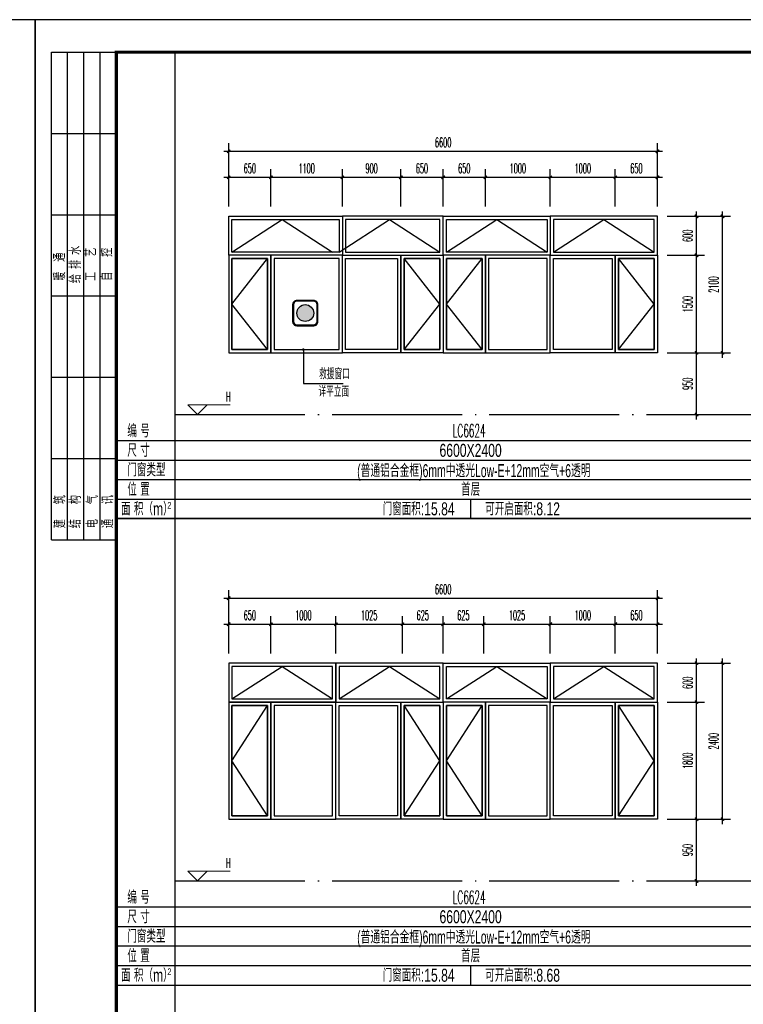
# Model space of a CAD drawing. Extents: x 1779708 to 7299578, y -1121471 to 88434.
# Tile 886 of 1056: x 6643786 to 6654922, y -959297 to -944150. Entities that reach past the tile are written whole.
import ezdxf
from ezdxf.enums import TextEntityAlignment as Align

# ---------------------------------------------------------------- set-up
doc = ezdxf.new("R2010")
doc.units = 0
doc.header["$LTSCALE"] = 1000
doc.header["$MEASUREMENT"] = 0
doc.linetypes.add('DOTE', pattern=[2.42, 2, -0.2, 0.02, -0.2])
doc.layers.get('0').update_dxf_attribs({"linetype": 'CONTINUOUS'})
doc.layers.get('Defpoints').update_dxf_attribs({"linetype": 'CONTINUOUS'})
doc.layers.add('DIM_ELEV', color=3, linetype='CONTINUOUS', lineweight=13)
for name, color, linetype in [('DIM_LEAD', 3, 'CONTINUOUS'), ('DOTE', 1, 'DOTE'), ('NONE', 7, 'CONTINUOUS'), ('PUB_DIM', 3, 'CONTINUOUS'), ('PUB_TAB', 7, 'CONTINUOUS'), ('PUB_TEXT', 7, 'CONTINUOUS'), ('PUB_TITLE', 4, 'CONTINUOUS'), ('WINDOW', 2, 'CONTINUOUS'), ('可见线', 6, 'CONTINUOUS'), ('填充', 251, 'CONTINUOUS'), ('建筑', 31, 'CONTINUOUS'), ('立面细线', 114, 'CONTINUOUS')]:
    doc.layers.add(name, color=color, linetype=linetype)
doc.styles.add('_TCH_DIM', font='SIMPLEX.shx', dxfattribs={"width": 0.7, "bigfont": 'GBCBIG.shx'})
doc.styles.add('_TCH_DIM_T3', font='SIMPLEX.shx', dxfattribs={"width": 0.494118, "bigfont": 'GBCBIG.shx'})
doc.styles.add('dim_font', font='SIMPLEX.shx', dxfattribs={"width": 0.8})
doc.styles.get("Standard").update_dxf_attribs({"font": 'GBENOR', "bigfont": 'GBCBIG'})
doc.styles.add('华正字体', font='huazheng.shx', dxfattribs={"width": 0.7, "bigfont": 'hztxt.shx'})
doc.dimstyles.new('_TCH_ARCH&&50', dxfattribs={"dimtxt": 148.75, "dimasz": 50, "dimexe": 125, "dimexo": 150, "dimgap": 63.125, "dimtad": 1, "dimdec": 0, "dimzin": 0, "dimdsep": 46, "dimtxsty": '_TCH_DIM_T3', "dimblk": 'ARCHTICK', "dimcen": 0.09, "dimdle": 75, "dimclrt": 7, "dimazin": 2, "dimtfac": 1, "dimtdec": 0, "dimtix": 1, "dimtmove": 2, "dimatfit": 3, "dimfxl": 250, "dimtolj": 1, "dimtzin": 0, "dimarcsym": 0})

# ---------------------------------------------------------------- blocks, each defined once
blk = doc.blocks.new('$titleblk$00000095')
for p, q in [((-150, 20), (-150, 0)), ((-150, 20), (0, 20)), ((-125, 20), (-125, 0)), ((-100, 20), (-100, 0)), ((-75, 20), (-75, 0)), ((-75, 20), (-75, 0)), ((-50, 20), (-50, 0)), ((-25, 20), (-25, 0)), ((0, 20), (0, 0)), ((-150, 15), (-75, 15)), ((-75, 15), (0, 15)), ((-150, 10), (-75, 10)), ((-75, 10), (0, 10)), ((-150, 5), (-75, 5)), ((-75, 5), (0, 5))]:
    blk.add_line(p, q)
at = {"width": 0.8}
for s, p in [('建   筑', (-146.45, 15.65)), ('暖  通', (-70.35, 15.73)), ('结   构', (-146.45, 10.91)), ('给 排 水', (-71.03, 10.9)), ('电   气', (-146.45, 5.65)), ('工   艺', (-70.35, 6.13)), ('通   讯', (-146.45, 0.88)), ('自   控', (-70.35, 1.24))]:
    blk.add_text(s, height=3.509, dxfattribs=at).set_placement(p)
blk = doc.blocks.new('A$C3D8761CE')
at = {"layer": 'PUB_TITLE'}
blk.add_lwpolyline([(0, 0), (84100, 0), (84100, 59400), (0, 59400)], close=True, dxfattribs=at)
at = {"layer": 'PUB_TITLE', "const_width": 100}
blk.add_lwpolyline([(2500, 1000), (83100, 1000), (83100, 58400), (2500, 58400)], close=True, dxfattribs=at)
at = {"layer": 'PUB_TITLE', "xscale": 99.99999962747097, "yscale": 100.0000007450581, "zscale": 99.99999962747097, "rotation": 90}
blk.add_blockref('$titleblk$00000095', (2500, 58400), dxfattribs=at)
blk = doc.blocks.new('A$C718D67BF')
at = {"layer": '建筑'}
h = blk.add_hatch(color=1, dxfattribs=at)
h.dxf.hatch_style = 1
edge = h.paths.add_edge_path()
edge.add_arc((778, 778), 518, 0, 360)
for points in [[(259, 0), (1296, 0, 0.414214), (1555, 259), (1555, 1296, 0.414214), (1296, 1555), (259, 1555, 0.414214), (0, 1296), (0, 259, 0.414214)], [(259, 52), (1296, 52, 0.414214), (1503, 259), (1503, 1296, 0.414214), (1296, 1503), (259, 1503, 0.414214), (52, 1296), (52, 259, 0.414214)]]:
    blk.add_lwpolyline(points, format="xyb", close=True, dxfattribs=at)
at = {"layer": '建筑', "color": 1}
blk.add_circle((778, 778), 518, dxfattribs=at)
blk = doc.blocks.new('_ArchTick')
at = {"color": 0, "linetype": 'ByBlock', "const_width": 0.4}
blk.add_lwpolyline([(-0.5, -0.5), (0.5, 0.5)], dxfattribs=at)
blk = doc.blocks.new('*D3193')
at = {"layer": 'Defpoints', "color": 0, "transparency": 16777216}
for p in [(6653602, -954050), (6654202, -954050), (6653602, -954650)]:
    blk.add_point(p, dxfattribs=at)
at = {"layer": 'PUB_DIM', "color": 0, "lineweight": -2, "transparency": 16777216}
for p, q in [((6653752, -954050), (6654327, -954050)), ((6654202, -954725), (6654202, -953975)), ((6653752, -954650), (6654327, -954650))]:
    blk.add_line(p, q, dxfattribs=at)
at = {"layer": 'PUB_DIM', "color": 0, "lineweight": -2, "transparency": 16777216, "xscale": 50, "yscale": 50, "zscale": 50}
for p, rotation in [((6654202, -954050), 90), ((6654202, -954650), 270)]:
    blk.add_blockref('_ArchTick', p, dxfattribs=dict(at, rotation=rotation))
at = {"layer": 'PUB_DIM', "color": 7, "transparency": 16777216, "insert": (6654065, -954350), "char_height": 148.8, "attachment_point": 5, "rotation": 90, "style": '_TCH_DIM_T3'}
blk.add_mtext('\\A1;600', dxfattribs=at)
blk = doc.blocks.new('*D3194')
at = {"layer": 'Defpoints', "color": 0, "transparency": 16777216}
for p in [(6653602, -954650), (6654202, -954650), (6653602, -956450)]:
    blk.add_point(p, dxfattribs=at)
at = {"layer": 'PUB_DIM', "color": 0, "lineweight": -2, "transparency": 16777216}
for p, q in [((6653752, -954650), (6654327, -954650)), ((6654202, -956525), (6654202, -954575)), ((6653752, -956450), (6654327, -956450))]:
    blk.add_line(p, q, dxfattribs=at)
at = {"layer": 'PUB_DIM', "color": 0, "lineweight": -2, "transparency": 16777216, "xscale": 50, "yscale": 50, "zscale": 50}
for p, rotation in [((6654202, -954650), 90), ((6654202, -956450), 270)]:
    blk.add_blockref('_ArchTick', p, dxfattribs=dict(at, rotation=rotation))
at = {"layer": 'PUB_DIM', "color": 7, "transparency": 16777216, "insert": (6654065, -955550), "char_height": 148.8, "attachment_point": 5, "rotation": 90, "style": '_TCH_DIM_T3'}
blk.add_mtext('\\A1;1800', dxfattribs=at)
blk = doc.blocks.new('*D3195')
at = {"layer": 'Defpoints', "color": 0, "transparency": 16777216}
for p in [(6653602, -956450), (6654202, -956450), (6653602, -957400)]:
    blk.add_point(p, dxfattribs=at)
at = {"layer": 'PUB_DIM', "color": 0, "lineweight": -2, "transparency": 16777216}
for p, q in [((6654202, -957475), (6654202, -956375)), ((6653752, -956450), (6654327, -956450)), ((6653752, -957400), (6654327, -957400))]:
    blk.add_line(p, q, dxfattribs=at)
at = {"layer": 'PUB_DIM', "color": 0, "lineweight": -2, "transparency": 16777216, "xscale": 50, "yscale": 50, "zscale": 50}
for p, rotation in [((6654202, -956450), 90), ((6654202, -957400), 270)]:
    blk.add_blockref('_ArchTick', p, dxfattribs=dict(at, rotation=rotation))
at = {"layer": 'PUB_DIM', "color": 7, "transparency": 16777216, "insert": (6654065, -956925), "char_height": 148.8, "attachment_point": 5, "rotation": 90, "style": '_TCH_DIM_T3'}
blk.add_mtext('\\A1;950', dxfattribs=at)
blk = doc.blocks.new('*D3196')
at = {"layer": 'Defpoints', "color": 0, "transparency": 16777216}
for p in [(6647652, -953450), (6647002, -954050), (6647652, -954050)]:
    blk.add_point(p, dxfattribs=at)
at = {"layer": 'PUB_DIM', "color": 0, "lineweight": -2, "transparency": 16777216}
for p, q in [((6647002, -953900), (6647002, -953325)), ((6647652, -953900), (6647652, -953325)), ((6646927, -953450), (6647727, -953450))]:
    blk.add_line(p, q, dxfattribs=at)
at = {"layer": 'PUB_DIM', "color": 0, "lineweight": -2, "transparency": 16777216, "xscale": 50, "yscale": 50, "zscale": 50, "rotation": 180}
blk.add_blockref('_ArchTick', (6647002, -953450), dxfattribs=at)
at = {"layer": 'PUB_DIM', "color": 0, "lineweight": -2, "transparency": 16777216, "xscale": 50, "yscale": 50, "zscale": 50}
blk.add_blockref('_ArchTick', (6647652, -953450), dxfattribs=at)
at = {"layer": 'PUB_DIM', "color": 7, "transparency": 16777216, "insert": (6647327, -953312), "char_height": 148.8, "attachment_point": 5, "style": '_TCH_DIM_T3'}
blk.add_mtext('\\A1;650', dxfattribs=at)
blk = doc.blocks.new('*D3197')
at = {"layer": 'Defpoints', "color": 0, "transparency": 16777216}
for p in [(6648652, -953450), (6647652, -954050), (6648652, -954050)]:
    blk.add_point(p, dxfattribs=at)
at = {"layer": 'PUB_DIM', "color": 0, "lineweight": -2, "transparency": 16777216}
for p, q in [((6647652, -953900), (6647652, -953325)), ((6648652, -953900), (6648652, -953325)), ((6647577, -953450), (6648727, -953450))]:
    blk.add_line(p, q, dxfattribs=at)
at = {"layer": 'PUB_DIM', "color": 0, "lineweight": -2, "transparency": 16777216, "xscale": 50, "yscale": 50, "zscale": 50, "rotation": 180}
blk.add_blockref('_ArchTick', (6647652, -953450), dxfattribs=at)
at = {"layer": 'PUB_DIM', "color": 0, "lineweight": -2, "transparency": 16777216, "xscale": 50, "yscale": 50, "zscale": 50}
blk.add_blockref('_ArchTick', (6648652, -953450), dxfattribs=at)
at = {"layer": 'PUB_DIM', "color": 7, "transparency": 16777216, "insert": (6648152, -953312), "char_height": 148.8, "attachment_point": 5, "style": '_TCH_DIM_T3'}
blk.add_mtext('\\A1;1000', dxfattribs=at)
blk = doc.blocks.new('*D3198')
at = {"layer": 'Defpoints', "color": 0, "transparency": 16777216}
for p in [(6649677, -953450), (6648652, -954050), (6649677, -954050)]:
    blk.add_point(p, dxfattribs=at)
at = {"layer": 'PUB_DIM', "color": 0, "lineweight": -2, "transparency": 16777216}
for p, q in [((6648652, -953900), (6648652, -953325)), ((6649677, -953900), (6649677, -953325)), ((6648577, -953450), (6649752, -953450))]:
    blk.add_line(p, q, dxfattribs=at)
at = {"layer": 'PUB_DIM', "color": 0, "lineweight": -2, "transparency": 16777216, "xscale": 50, "yscale": 50, "zscale": 50, "rotation": 180}
blk.add_blockref('_ArchTick', (6648652, -953450), dxfattribs=at)
at = {"layer": 'PUB_DIM', "color": 0, "lineweight": -2, "transparency": 16777216, "xscale": 50, "yscale": 50, "zscale": 50}
blk.add_blockref('_ArchTick', (6649677, -953450), dxfattribs=at)
at = {"layer": 'PUB_DIM', "color": 7, "transparency": 16777216, "insert": (6649164, -953312), "char_height": 148.8, "attachment_point": 5, "style": '_TCH_DIM_T3'}
blk.add_mtext('\\A1;1025', dxfattribs=at)
blk = doc.blocks.new('*D3199')
at = {"layer": 'Defpoints', "color": 0, "transparency": 16777216}
for p in [(6650302, -953450), (6649677, -954050), (6650302, -954050)]:
    blk.add_point(p, dxfattribs=at)
at = {"layer": 'PUB_DIM', "color": 0, "lineweight": -2, "transparency": 16777216}
for p, q in [((6649677, -953900), (6649677, -953325)), ((6650302, -953900), (6650302, -953325)), ((6649602, -953450), (6650377, -953450))]:
    blk.add_line(p, q, dxfattribs=at)
at = {"layer": 'PUB_DIM', "color": 0, "lineweight": -2, "transparency": 16777216, "xscale": 50, "yscale": 50, "zscale": 50, "rotation": 180}
blk.add_blockref('_ArchTick', (6649677, -953450), dxfattribs=at)
at = {"layer": 'PUB_DIM', "color": 0, "lineweight": -2, "transparency": 16777216, "xscale": 50, "yscale": 50, "zscale": 50}
blk.add_blockref('_ArchTick', (6650302, -953450), dxfattribs=at)
at = {"layer": 'PUB_DIM', "color": 7, "transparency": 16777216, "insert": (6649989, -953312), "char_height": 148.8, "attachment_point": 5, "style": '_TCH_DIM_T3'}
blk.add_mtext('\\A1;625', dxfattribs=at)
blk = doc.blocks.new('*D3200')
at = {"layer": 'Defpoints', "color": 0, "transparency": 16777216}
for p in [(6650927, -953450), (6650302, -954050), (6650927, -954050)]:
    blk.add_point(p, dxfattribs=at)
at = {"layer": 'PUB_DIM', "color": 0, "lineweight": -2, "transparency": 16777216}
for p, q in [((6650302, -953900), (6650302, -953325)), ((6650927, -953900), (6650927, -953325)), ((6650227, -953450), (6651002, -953450))]:
    blk.add_line(p, q, dxfattribs=at)
at = {"layer": 'PUB_DIM', "color": 0, "lineweight": -2, "transparency": 16777216, "xscale": 50, "yscale": 50, "zscale": 50, "rotation": 180}
blk.add_blockref('_ArchTick', (6650302, -953450), dxfattribs=at)
at = {"layer": 'PUB_DIM', "color": 0, "lineweight": -2, "transparency": 16777216, "xscale": 50, "yscale": 50, "zscale": 50}
blk.add_blockref('_ArchTick', (6650927, -953450), dxfattribs=at)
at = {"layer": 'PUB_DIM', "color": 7, "transparency": 16777216, "insert": (6650614, -953312), "char_height": 148.8, "attachment_point": 5, "style": '_TCH_DIM_T3'}
blk.add_mtext('\\A1;625', dxfattribs=at)
blk = doc.blocks.new('*D3201')
at = {"layer": 'Defpoints', "color": 0, "transparency": 16777216}
for p in [(6651952, -953450), (6650927, -954050), (6651952, -954050)]:
    blk.add_point(p, dxfattribs=at)
at = {"layer": 'PUB_DIM', "color": 0, "lineweight": -2, "transparency": 16777216}
for p, q in [((6650927, -953900), (6650927, -953325)), ((6651952, -953900), (6651952, -953325)), ((6650852, -953450), (6652027, -953450))]:
    blk.add_line(p, q, dxfattribs=at)
at = {"layer": 'PUB_DIM', "color": 0, "lineweight": -2, "transparency": 16777216, "xscale": 50, "yscale": 50, "zscale": 50, "rotation": 180}
blk.add_blockref('_ArchTick', (6650927, -953450), dxfattribs=at)
at = {"layer": 'PUB_DIM', "color": 0, "lineweight": -2, "transparency": 16777216, "xscale": 50, "yscale": 50, "zscale": 50}
blk.add_blockref('_ArchTick', (6651952, -953450), dxfattribs=at)
at = {"layer": 'PUB_DIM', "color": 7, "transparency": 16777216, "insert": (6651439, -953312), "char_height": 148.8, "attachment_point": 5, "style": '_TCH_DIM_T3'}
blk.add_mtext('\\A1;1025', dxfattribs=at)
blk = doc.blocks.new('*D3202')
at = {"layer": 'Defpoints', "color": 0, "transparency": 16777216}
for p in [(6652952, -953450), (6651952, -954050), (6652952, -954050)]:
    blk.add_point(p, dxfattribs=at)
at = {"layer": 'PUB_DIM', "color": 0, "lineweight": -2, "transparency": 16777216}
for p, q in [((6651952, -953900), (6651952, -953325)), ((6652952, -953900), (6652952, -953325)), ((6651877, -953450), (6653027, -953450))]:
    blk.add_line(p, q, dxfattribs=at)
at = {"layer": 'PUB_DIM', "color": 0, "lineweight": -2, "transparency": 16777216, "xscale": 50, "yscale": 50, "zscale": 50, "rotation": 180}
blk.add_blockref('_ArchTick', (6651952, -953450), dxfattribs=at)
at = {"layer": 'PUB_DIM', "color": 0, "lineweight": -2, "transparency": 16777216, "xscale": 50, "yscale": 50, "zscale": 50}
blk.add_blockref('_ArchTick', (6652952, -953450), dxfattribs=at)
at = {"layer": 'PUB_DIM', "color": 7, "transparency": 16777216, "insert": (6652452, -953312), "char_height": 148.8, "attachment_point": 5, "style": '_TCH_DIM_T3'}
blk.add_mtext('\\A1;1000', dxfattribs=at)
blk = doc.blocks.new('*D3203')
at = {"layer": 'Defpoints', "color": 0, "transparency": 16777216}
for p in [(6653602, -953450), (6652952, -954050), (6653602, -954050)]:
    blk.add_point(p, dxfattribs=at)
at = {"layer": 'PUB_DIM', "color": 0, "lineweight": -2, "transparency": 16777216}
for p, q in [((6652952, -953900), (6652952, -953325)), ((6653602, -953900), (6653602, -953325)), ((6652877, -953450), (6653677, -953450))]:
    blk.add_line(p, q, dxfattribs=at)
at = {"layer": 'PUB_DIM', "color": 0, "lineweight": -2, "transparency": 16777216, "xscale": 50, "yscale": 50, "zscale": 50, "rotation": 180}
blk.add_blockref('_ArchTick', (6652952, -953450), dxfattribs=at)
at = {"layer": 'PUB_DIM', "color": 0, "lineweight": -2, "transparency": 16777216, "xscale": 50, "yscale": 50, "zscale": 50}
blk.add_blockref('_ArchTick', (6653602, -953450), dxfattribs=at)
at = {"layer": 'PUB_DIM', "color": 7, "transparency": 16777216, "insert": (6653277, -953312), "char_height": 148.8, "attachment_point": 5, "style": '_TCH_DIM_T3'}
blk.add_mtext('\\A1;650', dxfattribs=at)
blk = doc.blocks.new('*D3204')
at = {"layer": 'Defpoints', "color": 0, "transparency": 16777216}
for p in [(6653602, -953050), (6647002, -953900), (6653602, -953900)]:
    blk.add_point(p, dxfattribs=at)
at = {"layer": 'PUB_DIM', "color": 0, "lineweight": -2, "transparency": 16777216}
for p, q in [((6647002, -953750), (6647002, -952925)), ((6653602, -953750), (6653602, -952925)), ((6646927, -953050), (6653677, -953050))]:
    blk.add_line(p, q, dxfattribs=at)
at = {"layer": 'PUB_DIM', "color": 0, "lineweight": -2, "transparency": 16777216, "xscale": 50, "yscale": 50, "zscale": 50, "rotation": 180}
blk.add_blockref('_ArchTick', (6647002, -953050), dxfattribs=at)
at = {"layer": 'PUB_DIM', "color": 0, "lineweight": -2, "transparency": 16777216, "xscale": 50, "yscale": 50, "zscale": 50}
blk.add_blockref('_ArchTick', (6653602, -953050), dxfattribs=at)
at = {"layer": 'PUB_DIM', "color": 7, "transparency": 16777216, "insert": (6650302, -952913), "char_height": 148.8, "attachment_point": 5, "style": '_TCH_DIM_T3'}
blk.add_mtext('\\A1;6600', dxfattribs=at)
blk = doc.blocks.new('*D3205')
at = {"layer": 'Defpoints', "color": 0, "transparency": 16777216}
for p in [(6653752, -954050), (6654602, -954050), (6653752, -956450)]:
    blk.add_point(p, dxfattribs=at)
at = {"layer": 'PUB_DIM', "color": 0, "lineweight": -2, "transparency": 16777216}
for p, q in [((6653902, -954050), (6654727, -954050)), ((6654602, -956525), (6654602, -953975)), ((6653902, -956450), (6654727, -956450))]:
    blk.add_line(p, q, dxfattribs=at)
at = {"layer": 'PUB_DIM', "color": 0, "lineweight": -2, "transparency": 16777216, "xscale": 50, "yscale": 50, "zscale": 50}
for p, rotation in [((6654602, -954050), 90), ((6654602, -956450), 270)]:
    blk.add_blockref('_ArchTick', p, dxfattribs=dict(at, rotation=rotation))
at = {"layer": 'PUB_DIM', "color": 7, "transparency": 16777216, "insert": (6654465, -955250), "char_height": 148.8, "attachment_point": 5, "rotation": 90, "style": '_TCH_DIM_T3'}
blk.add_mtext('\\A1;2400', dxfattribs=at)
blk = doc.blocks.new('*D3590')
at = {"layer": 'Defpoints', "color": 0, "transparency": 16777216}
for p in [(6653602, -947175), (6654202, -947175), (6653602, -947775)]:
    blk.add_point(p, dxfattribs=at)
at = {"layer": 'PUB_DIM', "color": 0, "lineweight": -2, "transparency": 16777216}
for p, q in [((6654202, -947850), (6654202, -947100)), ((6653752, -947175), (6654327, -947175)), ((6653752, -947775), (6654327, -947775))]:
    blk.add_line(p, q, dxfattribs=at)
at = {"layer": 'PUB_DIM', "color": 0, "lineweight": -2, "transparency": 16777216, "xscale": 50, "yscale": 50, "zscale": 50}
for p, rotation in [((6654202, -947175), 90), ((6654202, -947775), 270)]:
    blk.add_blockref('_ArchTick', p, dxfattribs=dict(at, rotation=rotation))
at = {"layer": 'PUB_DIM', "color": 7, "transparency": 16777216, "insert": (6654065, -947475), "char_height": 148.8, "attachment_point": 5, "rotation": 90, "style": '_TCH_DIM_T3'}
blk.add_mtext('\\A1;600', dxfattribs=at)
blk = doc.blocks.new('*D3591')
at = {"layer": 'Defpoints', "color": 0, "transparency": 16777216}
for p in [(6653602, -947775), (6654202, -947775), (6653602, -949275)]:
    blk.add_point(p, dxfattribs=at)
at = {"layer": 'PUB_DIM', "color": 0, "lineweight": -2, "transparency": 16777216}
for p, q in [((6654202, -949350), (6654202, -947700)), ((6653752, -947775), (6654327, -947775)), ((6653752, -949275), (6654327, -949275))]:
    blk.add_line(p, q, dxfattribs=at)
at = {"layer": 'PUB_DIM', "color": 0, "lineweight": -2, "transparency": 16777216, "xscale": 50, "yscale": 50, "zscale": 50}
for p, rotation in [((6654202, -947775), 90), ((6654202, -949275), 270)]:
    blk.add_blockref('_ArchTick', p, dxfattribs=dict(at, rotation=rotation))
at = {"layer": 'PUB_DIM', "color": 7, "transparency": 16777216, "insert": (6654065, -948525), "char_height": 148.8, "attachment_point": 5, "rotation": 90, "style": '_TCH_DIM_T3'}
blk.add_mtext('\\A1;1500', dxfattribs=at)
blk = doc.blocks.new('*D3592')
at = {"layer": 'Defpoints', "color": 0, "transparency": 16777216}
for p in [(6653602, -949275), (6654202, -949275), (6653602, -950225)]:
    blk.add_point(p, dxfattribs=at)
at = {"layer": 'PUB_DIM', "color": 0, "lineweight": -2, "transparency": 16777216}
for p, q in [((6654202, -950300), (6654202, -949200)), ((6653752, -949275), (6654327, -949275)), ((6653752, -950225), (6654327, -950225))]:
    blk.add_line(p, q, dxfattribs=at)
at = {"layer": 'PUB_DIM', "color": 0, "lineweight": -2, "transparency": 16777216, "xscale": 50, "yscale": 50, "zscale": 50}
for p, rotation in [((6654202, -949275), 90), ((6654202, -950225), 270)]:
    blk.add_blockref('_ArchTick', p, dxfattribs=dict(at, rotation=rotation))
at = {"layer": 'PUB_DIM', "color": 7, "transparency": 16777216, "insert": (6654065, -949750), "char_height": 148.8, "attachment_point": 5, "rotation": 90, "style": '_TCH_DIM_T3'}
blk.add_mtext('\\A1;950', dxfattribs=at)
blk = doc.blocks.new('*D3593')
at = {"layer": 'Defpoints', "color": 0, "transparency": 16777216}
for p in [(6647652, -946575), (6647002, -947175), (6647652, -947175)]:
    blk.add_point(p, dxfattribs=at)
at = {"layer": 'PUB_DIM', "color": 0, "lineweight": -2, "transparency": 16777216}
for p, q in [((6647002, -947025), (6647002, -946450)), ((6647652, -947025), (6647652, -946450)), ((6646927, -946575), (6647727, -946575))]:
    blk.add_line(p, q, dxfattribs=at)
at = {"layer": 'PUB_DIM', "color": 0, "lineweight": -2, "transparency": 16777216, "xscale": 50, "yscale": 50, "zscale": 50, "rotation": 180}
blk.add_blockref('_ArchTick', (6647002, -946575), dxfattribs=at)
at = {"layer": 'PUB_DIM', "color": 0, "lineweight": -2, "transparency": 16777216, "xscale": 50, "yscale": 50, "zscale": 50}
blk.add_blockref('_ArchTick', (6647652, -946575), dxfattribs=at)
at = {"layer": 'PUB_DIM', "color": 7, "transparency": 16777216, "insert": (6647327, -946437), "char_height": 148.8, "attachment_point": 5, "style": '_TCH_DIM_T3'}
blk.add_mtext('\\A1;650', dxfattribs=at)
blk = doc.blocks.new('*D3594')
at = {"layer": 'Defpoints', "color": 0, "transparency": 16777216}
for p in [(6648752, -946575), (6647652, -947175), (6648752, -947175)]:
    blk.add_point(p, dxfattribs=at)
at = {"layer": 'PUB_DIM', "color": 0, "lineweight": -2, "transparency": 16777216}
for p, q in [((6647652, -947025), (6647652, -946450)), ((6648752, -947025), (6648752, -946450)), ((6647577, -946575), (6648827, -946575))]:
    blk.add_line(p, q, dxfattribs=at)
at = {"layer": 'PUB_DIM', "color": 0, "lineweight": -2, "transparency": 16777216, "xscale": 50, "yscale": 50, "zscale": 50, "rotation": 180}
blk.add_blockref('_ArchTick', (6647652, -946575), dxfattribs=at)
at = {"layer": 'PUB_DIM', "color": 0, "lineweight": -2, "transparency": 16777216, "xscale": 50, "yscale": 50, "zscale": 50}
blk.add_blockref('_ArchTick', (6648752, -946575), dxfattribs=at)
at = {"layer": 'PUB_DIM', "color": 7, "transparency": 16777216, "insert": (6648202, -946437), "char_height": 148.8, "attachment_point": 5, "style": '_TCH_DIM_T3'}
blk.add_mtext('\\A1;1100', dxfattribs=at)
blk = doc.blocks.new('*D3595')
at = {"layer": 'Defpoints', "color": 0, "transparency": 16777216}
for p in [(6649652, -946575), (6648752, -947175), (6649652, -947175)]:
    blk.add_point(p, dxfattribs=at)
at = {"layer": 'PUB_DIM', "color": 0, "lineweight": -2, "transparency": 16777216}
for p, q in [((6648752, -947025), (6648752, -946450)), ((6649652, -947025), (6649652, -946450)), ((6648677, -946575), (6649727, -946575))]:
    blk.add_line(p, q, dxfattribs=at)
at = {"layer": 'PUB_DIM', "color": 0, "lineweight": -2, "transparency": 16777216, "xscale": 50, "yscale": 50, "zscale": 50, "rotation": 180}
blk.add_blockref('_ArchTick', (6648752, -946575), dxfattribs=at)
at = {"layer": 'PUB_DIM', "color": 0, "lineweight": -2, "transparency": 16777216, "xscale": 50, "yscale": 50, "zscale": 50}
blk.add_blockref('_ArchTick', (6649652, -946575), dxfattribs=at)
at = {"layer": 'PUB_DIM', "color": 7, "transparency": 16777216, "insert": (6649202, -946437), "char_height": 148.8, "attachment_point": 5, "style": '_TCH_DIM_T3'}
blk.add_mtext('\\A1;900', dxfattribs=at)
blk = doc.blocks.new('*D3596')
at = {"layer": 'Defpoints', "color": 0, "transparency": 16777216}
for p in [(6650302, -946575), (6649652, -947175), (6650302, -947175)]:
    blk.add_point(p, dxfattribs=at)
at = {"layer": 'PUB_DIM', "color": 0, "lineweight": -2, "transparency": 16777216}
for p, q in [((6649652, -947025), (6649652, -946450)), ((6650302, -947025), (6650302, -946450)), ((6649577, -946575), (6650377, -946575))]:
    blk.add_line(p, q, dxfattribs=at)
at = {"layer": 'PUB_DIM', "color": 0, "lineweight": -2, "transparency": 16777216, "xscale": 50, "yscale": 50, "zscale": 50, "rotation": 180}
blk.add_blockref('_ArchTick', (6649652, -946575), dxfattribs=at)
at = {"layer": 'PUB_DIM', "color": 0, "lineweight": -2, "transparency": 16777216, "xscale": 50, "yscale": 50, "zscale": 50}
blk.add_blockref('_ArchTick', (6650302, -946575), dxfattribs=at)
at = {"layer": 'PUB_DIM', "color": 7, "transparency": 16777216, "insert": (6649977, -946437), "char_height": 148.8, "attachment_point": 5, "style": '_TCH_DIM_T3'}
blk.add_mtext('\\A1;650', dxfattribs=at)
blk = doc.blocks.new('*D3597')
at = {"layer": 'Defpoints', "color": 0, "transparency": 16777216}
for p in [(6650952, -946575), (6650302, -947175), (6650952, -947175)]:
    blk.add_point(p, dxfattribs=at)
at = {"layer": 'PUB_DIM', "color": 0, "lineweight": -2, "transparency": 16777216}
for p, q in [((6650302, -947025), (6650302, -946450)), ((6650952, -947025), (6650952, -946450)), ((6650227, -946575), (6651027, -946575))]:
    blk.add_line(p, q, dxfattribs=at)
at = {"layer": 'PUB_DIM', "color": 0, "lineweight": -2, "transparency": 16777216, "xscale": 50, "yscale": 50, "zscale": 50, "rotation": 180}
blk.add_blockref('_ArchTick', (6650302, -946575), dxfattribs=at)
at = {"layer": 'PUB_DIM', "color": 0, "lineweight": -2, "transparency": 16777216, "xscale": 50, "yscale": 50, "zscale": 50}
blk.add_blockref('_ArchTick', (6650952, -946575), dxfattribs=at)
at = {"layer": 'PUB_DIM', "color": 7, "transparency": 16777216, "insert": (6650627, -946437), "char_height": 148.8, "attachment_point": 5, "style": '_TCH_DIM_T3'}
blk.add_mtext('\\A1;650', dxfattribs=at)
blk = doc.blocks.new('*D3598')
at = {"layer": 'Defpoints', "color": 0, "transparency": 16777216}
for p in [(6651952, -946575), (6650952, -947175), (6651952, -947175)]:
    blk.add_point(p, dxfattribs=at)
at = {"layer": 'PUB_DIM', "color": 0, "lineweight": -2, "transparency": 16777216}
for p, q in [((6650952, -947025), (6650952, -946450)), ((6651952, -947025), (6651952, -946450)), ((6650877, -946575), (6652027, -946575))]:
    blk.add_line(p, q, dxfattribs=at)
at = {"layer": 'PUB_DIM', "color": 0, "lineweight": -2, "transparency": 16777216, "xscale": 50, "yscale": 50, "zscale": 50, "rotation": 180}
blk.add_blockref('_ArchTick', (6650952, -946575), dxfattribs=at)
at = {"layer": 'PUB_DIM', "color": 0, "lineweight": -2, "transparency": 16777216, "xscale": 50, "yscale": 50, "zscale": 50}
blk.add_blockref('_ArchTick', (6651952, -946575), dxfattribs=at)
at = {"layer": 'PUB_DIM', "color": 7, "transparency": 16777216, "insert": (6651452, -946437), "char_height": 148.8, "attachment_point": 5, "style": '_TCH_DIM_T3'}
blk.add_mtext('\\A1;1000', dxfattribs=at)
blk = doc.blocks.new('*D3599')
at = {"layer": 'Defpoints', "color": 0, "transparency": 16777216}
for p in [(6652952, -946575), (6651952, -947175), (6652952, -947175)]:
    blk.add_point(p, dxfattribs=at)
at = {"layer": 'PUB_DIM', "color": 0, "lineweight": -2, "transparency": 16777216}
for p, q in [((6651952, -947025), (6651952, -946450)), ((6652952, -947025), (6652952, -946450)), ((6651877, -946575), (6653027, -946575))]:
    blk.add_line(p, q, dxfattribs=at)
at = {"layer": 'PUB_DIM', "color": 0, "lineweight": -2, "transparency": 16777216, "xscale": 50, "yscale": 50, "zscale": 50, "rotation": 180}
blk.add_blockref('_ArchTick', (6651952, -946575), dxfattribs=at)
at = {"layer": 'PUB_DIM', "color": 0, "lineweight": -2, "transparency": 16777216, "xscale": 50, "yscale": 50, "zscale": 50}
blk.add_blockref('_ArchTick', (6652952, -946575), dxfattribs=at)
at = {"layer": 'PUB_DIM', "color": 7, "transparency": 16777216, "insert": (6652452, -946437), "char_height": 148.8, "attachment_point": 5, "style": '_TCH_DIM_T3'}
blk.add_mtext('\\A1;1000', dxfattribs=at)
blk = doc.blocks.new('*D3600')
at = {"layer": 'Defpoints', "color": 0, "transparency": 16777216}
for p in [(6653602, -946575), (6652952, -947175), (6653602, -947175)]:
    blk.add_point(p, dxfattribs=at)
at = {"layer": 'PUB_DIM', "color": 0, "lineweight": -2, "transparency": 16777216}
for p, q in [((6652952, -947025), (6652952, -946450)), ((6653602, -947025), (6653602, -946450)), ((6652877, -946575), (6653677, -946575))]:
    blk.add_line(p, q, dxfattribs=at)
at = {"layer": 'PUB_DIM', "color": 0, "lineweight": -2, "transparency": 16777216, "xscale": 50, "yscale": 50, "zscale": 50, "rotation": 180}
blk.add_blockref('_ArchTick', (6652952, -946575), dxfattribs=at)
at = {"layer": 'PUB_DIM', "color": 0, "lineweight": -2, "transparency": 16777216, "xscale": 50, "yscale": 50, "zscale": 50}
blk.add_blockref('_ArchTick', (6653602, -946575), dxfattribs=at)
at = {"layer": 'PUB_DIM', "color": 7, "transparency": 16777216, "insert": (6653277, -946437), "char_height": 148.8, "attachment_point": 5, "style": '_TCH_DIM_T3'}
blk.add_mtext('\\A1;650', dxfattribs=at)
blk = doc.blocks.new('*D3601')
at = {"layer": 'Defpoints', "color": 0, "transparency": 16777216}
for p in [(6653602, -946175), (6647002, -947025), (6653602, -947025)]:
    blk.add_point(p, dxfattribs=at)
at = {"layer": 'PUB_DIM', "color": 0, "lineweight": -2, "transparency": 16777216}
for p, q in [((6647002, -946875), (6647002, -946050)), ((6653602, -946875), (6653602, -946050)), ((6646927, -946175), (6653677, -946175))]:
    blk.add_line(p, q, dxfattribs=at)
at = {"layer": 'PUB_DIM', "color": 0, "lineweight": -2, "transparency": 16777216, "xscale": 50, "yscale": 50, "zscale": 50, "rotation": 180}
blk.add_blockref('_ArchTick', (6647002, -946175), dxfattribs=at)
at = {"layer": 'PUB_DIM', "color": 0, "lineweight": -2, "transparency": 16777216, "xscale": 50, "yscale": 50, "zscale": 50}
blk.add_blockref('_ArchTick', (6653602, -946175), dxfattribs=at)
at = {"layer": 'PUB_DIM', "color": 7, "transparency": 16777216, "insert": (6650302, -946038), "char_height": 148.8, "attachment_point": 5, "style": '_TCH_DIM_T3'}
blk.add_mtext('\\A1;6600', dxfattribs=at)
blk = doc.blocks.new('*D3602')
at = {"layer": 'Defpoints', "color": 0, "transparency": 16777216}
for p in [(6653752, -947175), (6654602, -947175), (6653752, -949275)]:
    blk.add_point(p, dxfattribs=at)
at = {"layer": 'PUB_DIM', "color": 0, "lineweight": -2, "transparency": 16777216}
for p, q in [((6654602, -949350), (6654602, -947100)), ((6653902, -947175), (6654727, -947175)), ((6653902, -949275), (6654727, -949275))]:
    blk.add_line(p, q, dxfattribs=at)
at = {"layer": 'PUB_DIM', "color": 0, "lineweight": -2, "transparency": 16777216, "xscale": 50, "yscale": 50, "zscale": 50}
for p, rotation in [((6654602, -947175), 90), ((6654602, -949275), 270)]:
    blk.add_blockref('_ArchTick', p, dxfattribs=dict(at, rotation=rotation))
at = {"layer": 'PUB_DIM', "color": 7, "transparency": 16777216, "insert": (6654465, -948225), "char_height": 148.8, "attachment_point": 5, "rotation": 90, "style": '_TCH_DIM_T3'}
blk.add_mtext('\\A1;2100', dxfattribs=at)

msp = doc.modelspace()

# ---------------------------------------------------------------- linework, layer by layer
msp.add_line((6682073.1, -951825.2), (6645273.1, -951825.2))
msp.add_line((6682073.1, -951825.2), (6645273.1, -951825.2))
at = {"layer": 'DIM_ELEV'}
for p, q in [((6646523.1, -950225.2), (6646373.1, -950075.2)), ((6646373.1, -950075.2), (6647024.6, -950075.2)), ((6646523.1, -950225.2), (6646673.1, -950075.2)), ((6646173.1, -950225.2), (6646673.1, -950225.2)), ((6646523.1, -957400.2), (6646373.1, -957250.2)), ((6646373.1, -957250.2), (6647024.6, -957250.2)), ((6646523.1, -957400.2), (6646673.1, -957250.2)), ((6646173.1, -957400.2), (6646673.1, -957400.2))]:
    msp.add_line(p, q, dxfattribs=at)
at = {"layer": 'DIM_LEAD'}
for p, q in [((6648151.9, -949225.2), (6648151.9, -949745.1)), ((6648151.9, -949745.1), (6648764.8, -949745.1))]:
    msp.add_line(p, q, dxfattribs=at)
at = {"layer": 'DIM_LEAD', "const_width": 20}
msp.add_lwpolyline([(6648151.9, -949215.2, 1), (6648151.9, -949235.2, 1)], format="xyb", close=True, dxfattribs=at)
at = {"layer": 'DOTE'}
for p, q in [((6646173.1, -950225.2), (6682073.1, -950225.2)), ((6646173.1, -957400.2), (6682073.1, -957400.2))]:
    msp.add_line(p, q, dxfattribs=at)
at = {"layer": 'PUB_TAB'}
for p, q in [((6646173.1, -944650.2), (6646173.1, -973350.2)), ((6645273.1, -950625.2), (6682073.1, -950625.2)), ((6645273.1, -950925.2), (6682073.1, -950925.2)), ((6645273.1, -951225.2), (6682073.1, -951225.2)), ((6645273.1, -951525.2), (6682073.1, -951525.2)), ((6650725.2, -951525.2), (6650725.2, -951825.2)), ((6645273.1, -951825.2), (6682073.1, -951825.2)), ((6645273.1, -957800.2), (6682073.1, -957800.2)), ((6645273.1, -958100.2), (6682073.1, -958100.2)), ((6645273.1, -958400.2), (6682073.1, -958400.2)), ((6645273.1, -958700.2), (6682073.1, -958700.2)), ((6650725.2, -958700.2), (6650725.2, -959000.2)), ((6645273.1, -959000.2), (6682073.1, -959000.2))]:
    msp.add_line(p, q, dxfattribs=at)
at = {"layer": 'WINDOW'}
for points in [[(6648751.9, -947775.2), (6647001.9, -947775.2), (6647001.9, -947175.2), (6648751.9, -947175.2)], [(6650301.9, -947175.2), (6648751.9, -947175.2), (6648751.9, -947775.2), (6650301.9, -947775.2)], [(6650301.9, -947175.2), (6651951.9, -947175.2), (6651951.9, -947775.2), (6650301.9, -947775.2)], [(6651951.9, -947775.2), (6653601.9, -947775.2), (6653601.9, -947175.2), (6651951.9, -947175.2)], [(6647001.9, -949275.2), (6647651.9, -949275.2), (6647651.9, -947775.2), (6647001.9, -947775.2)], [(6647651.9, -949275.2), (6648751.9, -949275.2), (6648751.9, -947775.2), (6647651.9, -947775.2)], [(6649651.9, -949275.2), (6648751.9, -949275.2), (6648751.9, -947775.2), (6649651.9, -947775.2)], [(6650301.9, -949275.2), (6649651.9, -949275.2), (6649651.9, -947775.2), (6650301.9, -947775.2)], [(6650301.9, -949275.2), (6650951.9, -949275.2), (6650951.9, -947775.2), (6650301.9, -947775.2)], [(6650951.9, -949275.2), (6651951.9, -949275.2), (6651951.9, -947775.2), (6650951.9, -947775.2)], [(6652951.9, -949275.2), (6651951.9, -949275.2), (6651951.9, -947775.2), (6652951.9, -947775.2)], [(6653601.9, -949275.2), (6652951.9, -949275.2), (6652951.9, -947775.2), (6653601.9, -947775.2)], [(6647001.9, -954650.2), (6648651.9, -954650.2), (6648651.9, -954050.2), (6647001.9, -954050.2)], [(6648651.9, -954650.2), (6650301.9, -954650.2), (6650301.9, -954050.2), (6648651.9, -954050.2)], [(6650301.9, -954050.2), (6651951.9, -954050.2), (6651951.9, -954650.2), (6650301.9, -954650.2)], [(6651951.9, -954650.2), (6653601.9, -954650.2), (6653601.9, -954050.2), (6651951.9, -954050.2)], [(6647001.9, -956450.2), (6647651.9, -956450.2), (6647651.9, -954650.2), (6647001.9, -954650.2)], [(6647651.9, -956450.2), (6648651.9, -956450.2), (6648651.9, -954650.2), (6647651.9, -954650.2)], [(6649651.9, -956450.2), (6648651.9, -956450.2), (6648651.9, -954650.2), (6649651.9, -954650.2)], [(6650301.9, -956450.2), (6649651.9, -956450.2), (6649651.9, -954650.2), (6650301.9, -954650.2)], [(6650301.9, -956450.2), (6650951.9, -956450.2), (6650951.9, -954650.2), (6650301.9, -954650.2)], [(6650951.9, -956450.2), (6651951.9, -956450.2), (6651951.9, -954650.2), (6650951.9, -954650.2)], [(6652951.9, -956450.2), (6651951.9, -956450.2), (6651951.9, -954650.2), (6652951.9, -954650.2)], [(6653601.9, -956450.2), (6652951.9, -956450.2), (6652951.9, -954650.2), (6653601.9, -954650.2)]]:
    msp.add_lwpolyline(points, close=True, dxfattribs=at)
at = {"layer": '立面细线'}
for points in [[(6648701.9, -947725.2), (6647051.9, -947725.2), (6647051.9, -947225.2), (6648701.9, -947225.2)], [(6650251.9, -947225.2), (6648801.9, -947225.2), (6648801.9, -947725.2), (6650251.9, -947725.2)], [(6650351.9, -947225.2), (6651901.9, -947225.2), (6651901.9, -947725.2), (6650351.9, -947725.2)], [(6652001.9, -947725.2), (6653551.9, -947725.2), (6653551.9, -947225.2), (6652001.9, -947225.2)], [(6647051.9, -949225.2), (6647601.9, -949225.2), (6647601.9, -947825.2), (6647051.9, -947825.2)], [(6647701.9, -949225.2), (6648701.9, -949225.2), (6648701.9, -947825.2), (6647701.9, -947825.2)], [(6649601.9, -949225.2), (6648801.9, -949225.2), (6648801.9, -947825.2), (6649601.9, -947825.2)], [(6650251.9, -949225.2), (6649701.9, -949225.2), (6649701.9, -947825.2), (6650251.9, -947825.2)], [(6650351.9, -949225.2), (6650901.9, -949225.2), (6650901.9, -947825.2), (6650351.9, -947825.2)], [(6651001.9, -949225.2), (6651901.9, -949225.2), (6651901.9, -947825.2), (6651001.9, -947825.2)], [(6652901.9, -949225.2), (6652001.9, -949225.2), (6652001.9, -947825.2), (6652901.9, -947825.2)], [(6653551.9, -949225.2), (6653001.9, -949225.2), (6653001.9, -947825.2), (6653551.9, -947825.2)], [(6647051.9, -954600.2), (6648601.9, -954600.2), (6648601.9, -954100.2), (6647051.9, -954100.2)], [(6648701.9, -954600.2), (6650251.9, -954600.2), (6650251.9, -954100.2), (6648701.9, -954100.2)], [(6650351.9, -954100.2), (6651901.9, -954100.2), (6651901.9, -954600.2), (6650351.9, -954600.2)], [(6652001.9, -954600.2), (6653551.9, -954600.2), (6653551.9, -954100.2), (6652001.9, -954100.2)], [(6647051.9, -956400.2), (6647601.9, -956400.2), (6647601.9, -954700.2), (6647051.9, -954700.2)], [(6647701.9, -956400.2), (6648601.9, -956400.2), (6648601.9, -954700.2), (6647701.9, -954700.2)], [(6649601.9, -956400.2), (6648701.9, -956400.2), (6648701.9, -954700.2), (6649601.9, -954700.2)], [(6650251.9, -956400.2), (6649701.9, -956400.2), (6649701.9, -954700.2), (6650251.9, -954700.2)], [(6650351.9, -956400.2), (6650901.9, -956400.2), (6650901.9, -954700.2), (6650351.9, -954700.2)], [(6651001.9, -956400.2), (6651901.9, -956400.2), (6651901.9, -954700.2), (6651001.9, -954700.2)], [(6652901.9, -956400.2), (6652001.9, -956400.2), (6652001.9, -954700.2), (6652901.9, -954700.2)], [(6653551.9, -956400.2), (6653001.9, -956400.2), (6653001.9, -954700.2), (6653551.9, -954700.2)]]:
    msp.add_lwpolyline(points, close=True, dxfattribs=at)
for points in [[(6647051.9, -947725.2), (6647826.9, -947225.2), (6648601.9, -947725.2)], [(6648701.9, -947725.2), (6649476.9, -947225.2), (6650251.9, -947725.2)], [(6650351.9, -947725.2), (6651126.9, -947225.2), (6651901.9, -947725.2)], [(6652001.9, -947725.2), (6652776.9, -947225.2), (6653551.9, -947725.2)], [(6647601.9, -949225.2), (6647051.9, -949225.2), (6647051.9, -947825.2), (6647601.9, -947825.2), (6647601.9, -949225.2), (6647051.9, -948525.2), (6647601.9, -947825.2)], [(6649701.9, -949225.2), (6650251.9, -949225.2), (6650251.9, -947825.2), (6649701.9, -947825.2), (6649701.9, -949225.2), (6650251.9, -948525.2), (6649701.9, -947825.2)], [(6650901.9, -949225.2), (6650351.9, -949225.2), (6650351.9, -947825.2), (6650901.9, -947825.2), (6650901.9, -949225.2), (6650351.9, -948525.2), (6650901.9, -947825.2)], [(6653001.9, -949225.2), (6653551.9, -949225.2), (6653551.9, -947825.2), (6653001.9, -947825.2), (6653001.9, -949225.2), (6653551.9, -948525.2), (6653001.9, -947825.2)], [(6647051.9, -954600.2), (6647826.9, -954100.2), (6648601.9, -954600.2)], [(6648701.9, -954600.2), (6649476.9, -954100.2), (6650251.9, -954600.2)], [(6650351.9, -954600.2), (6651126.9, -954100.2), (6651901.9, -954600.2)], [(6652001.9, -954600.2), (6652776.9, -954100.2), (6653551.9, -954600.2)], [(6647601.9, -956400.2), (6647051.9, -956400.2), (6647051.9, -954700.2), (6647601.9, -954700.2), (6647601.9, -956400.2), (6647051.9, -955550.2), (6647601.9, -954700.2)], [(6649701.9, -956400.2), (6650251.9, -956400.2), (6650251.9, -954700.2), (6649701.9, -954700.2), (6649701.9, -956400.2), (6650251.9, -955550.2), (6649701.9, -954700.2)], [(6650901.9, -956400.2), (6650351.9, -956400.2), (6650351.9, -954700.2), (6650901.9, -954700.2), (6650901.9, -956400.2), (6650351.9, -955550.2), (6650901.9, -954700.2)], [(6653001.9, -956400.2), (6653551.9, -956400.2), (6653551.9, -954700.2), (6653001.9, -954700.2), (6653001.9, -956400.2), (6653551.9, -955550.2), (6653001.9, -954700.2)]]:
    msp.add_lwpolyline(points, dxfattribs=at)

# ---------------------------------------------------------------- block references
at = {"layer": '可见线', "xscale": 0.5, "yscale": 0.5, "zscale": 0.5}
for p in [(6601973.1, -973850.2), (6644023.1, -973850.2)]:
    msp.add_blockref('A$C3D8761CE', p, dxfattribs=at)
at = {"layer": '填充', "xscale": 0.25, "yscale": 0.25, "zscale": 0.25}
msp.add_blockref('A$C718D67BF', (6647986.4, -948858), dxfattribs=at)

# ---------------------------------------------------------------- texts
at = {"layer": 'NONE', "style": 'dim_font', "width": 0.5}
for p in [(6650449.8, -950574), (6650449.8, -957749)]:
    msp.add_text('LC6624', height=200, dxfattribs=at).set_placement(p)
at = {"layer": 'PUB_TAB', "style": '华正字体', "width": 0.7}
for s, p in [('6600X2400', (6650725.2, -950875.2)), ('首层', (6650725.2, -951475.2)), ('门窗面积:15.84', (6649925.2, -951775.2)), ('可开启面积:8.12', (6651525.2, -951775.2)), ('6600X2400', (6650725.2, -958050.2)), ('首层', (6650725.2, -958650.2)), ('门窗面积:15.84', (6649925.2, -958950.2)), ('可开启面积:8.68', (6651525.2, -958950.2))]:
    msp.add_text(s, height=200, dxfattribs=at).set_placement(p, align=Align.CENTER)
at = {"layer": 'PUB_TEXT', "color": 7, "style": '_TCH_DIM', "width": 0.7}
for s, p in [('救援窗口', (6648394.3, -949681.5)), ('详平立面', (6648383.9, -949952.1))]:
    msp.add_text(s, height=168.79, dxfattribs=at).set_placement(p)
at = {"layer": 'PUB_TEXT'}
for s, height, style, width, p in [('H', 148.8, '_TCH_DIM', 0.494118, (6646960.6, -950025.1)), ('编 号', 200, '华正字体', 0.7, (6645442.1, -950575.2)), ('尺 寸', 200, '华正字体', 0.7, (6645442.1, -950875.2)), ('门窗类型', 200, '华正字体', 0.7, (6645442.1, -951175.2)), ('位 置', 200, '华正字体', 0.7, (6645442.1, -951475.2)), ('面 积（m）', 200, '华正字体', 0.7, (6645344.1, -951775.2)), ('2', 100, '华正字体', 0.7, (6646058.7, -951670.5)), ('H', 148.8, '_TCH_DIM', 0.494118, (6646960.6, -957200.1)), ('编 号', 200, '华正字体', 0.7, (6645442.1, -957750.2)), ('尺 寸', 200, '华正字体', 0.7, (6645442.1, -958050.2)), ('门窗类型', 200, '华正字体', 0.7, (6645442.1, -958350.2)), ('位 置', 200, '华正字体', 0.7, (6645442.1, -958650.2)), ('面 积（m）', 200, '华正字体', 0.7, (6645344.1, -958950.2)), ('2', 100, '华正字体', 0.7, (6646058.7, -958845.5))]:
    msp.add_text(s, height=height, dxfattribs=dict(at, style=style, width=width)).set_placement(p)
at = {"layer": 'PUB_TEXT', "style": '华正字体', "width": 0.6}
for p in [(6650774.9, -951187.8), (6650774.9, -958362.8)]:
    msp.add_text('(普通铝合金框)6mm中透光Low-E+12mm空气+6透明', height=200, dxfattribs=at).set_placement(p, align=Align.CENTER)

# ---------------------------------------------------------------- dimensions: what is measured, and where the dimension line sits
at = {"layer": 'PUB_DIM'}
for p1, p2, distance, picture, middle in [((6647001.9, -947025.2), (6653601.9, -947025.2), 849.9, '*D3601', (6650301.9, -946037.8)), ((6647001.9, -947175.2), (6647651.9, -947175.2), 600.4, '*D3593', (6647326.9, -946437.3)), ((6647651.9, -947175.2), (6648751.9, -947175.2), 600.4, '*D3594', (6648201.9, -946437.3)), ((6648751.9, -947175.2), (6649651.9, -947175.2), 600.4, '*D3595', (6649201.9, -946437.3)), ((6649651.9, -947175.2), (6650301.9, -947175.2), 600.4, '*D3596', (6649976.9, -946437.3)), ((6650301.9, -947175.2), (6650951.9, -947175.2), 600.4, '*D3597', (6650626.9, -946437.3)), ((6650951.9, -947175.2), (6651951.9, -947175.2), 600.4, '*D3598', (6651451.9, -946437.3)), ((6651951.9, -947175.2), (6652951.9, -947175.2), 600.4, '*D3599', (6652451.9, -946437.3)), ((6652951.9, -947175.2), (6653601.9, -947175.2), 600.4, '*D3600', (6653276.9, -946437.3)), ((6653601.9, -947775.2), (6653601.9, -947175.2), -600.3, '*D3590', (6654064.7, -947475.2)), ((6653751.9, -949275.2), (6653751.9, -947175.2), -850.5, '*D3602', (6654464.9, -948225.2)), ((6653601.9, -949275.2), (6653601.9, -947775.2), -600.3, '*D3591', (6654064.7, -948525.2)), ((6653601.9, -950225.2), (6653601.9, -949275.2), -600.3, '*D3592', (6654064.7, -949750.2)), ((6647001.9, -953900.2), (6653601.9, -953900.2), 849.9, '*D3204', (6650301.9, -952912.8)), ((6647001.9, -954050.2), (6647651.9, -954050.2), 600.4, '*D3196', (6647326.9, -953312.3)), ((6647651.9, -954050.2), (6648651.9, -954050.2), 600.4, '*D3197', (6648151.9, -953312.3)), ((6648651.9, -954050.2), (6649676.9, -954050.2), 600.4, '*D3198', (6649164.4, -953312.3)), ((6649676.9, -954050.2), (6650301.9, -954050.2), 600.4, '*D3199', (6649989.4, -953312.3)), ((6650301.9, -954050.2), (6650926.9, -954050.2), 600.4, '*D3200', (6650614.4, -953312.3)), ((6650926.9, -954050.2), (6651951.9, -954050.2), 600.4, '*D3201', (6651439.4, -953312.3)), ((6651951.9, -954050.2), (6652951.9, -954050.2), 600.4, '*D3202', (6652451.9, -953312.3)), ((6652951.9, -954050.2), (6653601.9, -954050.2), 600.4, '*D3203', (6653276.9, -953312.3)), ((6653601.9, -954650.2), (6653601.9, -954050.2), -600.3, '*D3193', (6654064.7, -954350.2)), ((6653751.9, -956450.2), (6653751.9, -954050.2), -850.5, '*D3205', (6654464.9, -955250.2)), ((6653601.9, -956450.2), (6653601.9, -954650.2), -600.3, '*D3194', (6654064.7, -955550.2)), ((6653601.9, -957400.2), (6653601.9, -956450.2), -600.3, '*D3195', (6654064.7, -956925.2))]:
    dim = msp.add_aligned_dim(p1=p1, p2=p2, distance=distance, dimstyle='_TCH_ARCH&&50', dxfattribs=at)
    dim.commit()
    dim.dimension.update_dxf_attribs({"geometry": picture, "text_midpoint": middle})

doc.saveas('drawing.dxf')
